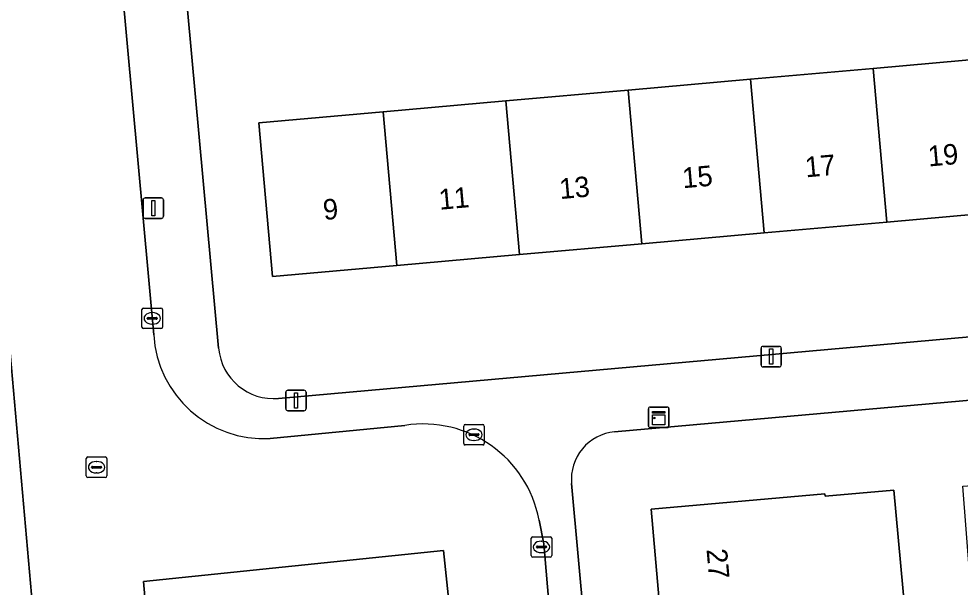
# Model space of a CAD drawing. Extents: x 160554 to 161248, y 385329 to 386506.
# Drawn here: x 160919.04 to 160964.98, y 385545.98 to 385573.73 of the extents above; entities that cross this region are included whole.
import ezdxf

# ---------------------------------------------------------------- set-up
doc = ezdxf.new("R2010")
doc.units = 0
for name, color, linetype in [('IMGEO_Erf', 7, 'Continuous'), ('IMGEO_Kast', 7, 'Continuous'), ('IMGEO_Kolk', 7, 'Continuous'), ('IMGEO_Lichtmast', 7, 'Continuous'), ('IMGEO_Pand', 7, 'Continuous'), ('IMGEO_Pand_nummerreeks', 7, 'Continuous'), ('IMGEO_Parkeervlak_open', 7, 'Continuous'), ('IMGEO_Rijbaan_lokaal_open', 7, 'Continuous'), ('IMGEO_Rioolput', 7, 'Continuous'), ('IMGEO_Voetpad_open', 7, 'Continuous')]:
    doc.layers.add(name, color=color, linetype=linetype)

msp = doc.modelspace()

# ---------------------------------------------------------------- linework, layer by layer
at = {"layer": 'IMGEO_Erf'}
for points in [[(160927.096, 385576.133), (160928.784, 385557.645)], [(160931.719, 385555.2), (160986.979, 385560.13)], [(160966.078, 385537.713), (160968.75, 385537.917), (160968.543, 385540.222), (160965.872, 385540.019), (160965.415, 385545.119), (160968.087, 385545.322), (160968.006, 385546.698), (160965.458, 385546.504), (160965.121, 385550.92), (160967.67, 385551.097), (160967.302, 385555.272), (160948.115, 385553.564)], [(160946.016, 385551.048), (160949.482, 385513.094)]]:
    msp.add_lwpolyline(points, dxfattribs=at)
for points in [[(160960.734, 385571.309), (160966.71, 385571.838), (160972.687, 385572.367), (160978.663, 385572.896), (160984.729, 385573.433), (160985.393, 385565.934), (160979.327, 385565.397), (160973.351, 385564.868), (160967.374, 385564.339), (160961.398, 385563.81), (160955.421, 385563.281), (160949.444, 385562.752), (160943.468, 385562.223), (160937.491, 385561.694), (160931.423, 385561.157), (160930.759, 385568.655), (160936.827, 385569.192), (160942.804, 385569.721), (160948.78, 385570.25), (160954.757, 385570.78)], [(160959.481, 385538.447), (160960.023, 385532.472), (160960.566, 385526.495), (160963.886, 385526.791), (160964.418, 385520.815), (160961.108, 385520.52), (160961.664, 385514.396), (160953.115, 385513.635), (160952.57, 385519.759), (160952.038, 385525.735), (160951.506, 385531.712), (160950.973, 385537.688), (160950.441, 385543.664), (160949.896, 385549.79), (160958.383, 385550.545), (160958.394, 385550.42), (160961.746, 385550.718), (160962.291, 385544.721), (160958.939, 385544.422)]]:
    msp.add_lwpolyline(points, close=True, dxfattribs=at)
for centre, radius, start, end in [((160931.478, 385557.894), 2.705, 185.2862, 275.1218), ((160948.322, 385551.258), 2.316, 95.133, 185.1931)]:
    msp.add_arc(centre, radius, start, end, dxfattribs=at)
at = {"layer": 'IMGEO_Kast'}
for p, q in [((160949.771, 385553.852), (160949.771, 385554.693)), ((160949.771, 385554.693), (160949.771, 385553.852)), ((160949.846, 385554.777), (160950.687, 385554.777)), ((160950.687, 385554.777), (160949.846, 385554.777)), ((160950.771, 385554.702), (160950.771, 385553.861)), ((160950.771, 385553.861), (160950.771, 385554.702)), ((160950.696, 385553.777), (160949.855, 385553.777)), ((160949.855, 385553.777), (160950.696, 385553.777))]:
    msp.add_line(p, q, dxfattribs=at)
for points in [[(160949.966, 385554.567), (160950.566, 385554.567), (160950.566, 385554.482), (160949.966, 385554.482), (160949.966, 385554.567)], [(160949.966, 385554.392), (160950.566, 385554.392), (160950.566, 385553.903), (160949.966, 385553.903), (160949.966, 385554.392)]]:
    msp.add_lwpolyline(points, dxfattribs=at)
msp.add_circle((160950.05, 385554.241), 0.0377, dxfattribs=at)
for centre, start, end in [((160949.849, 385554.699), 92.4484, 184.2845), ((160949.849, 385554.699), 92.4484, 184.2845), ((160950.693, 385554.699), 2.4484, 94.2845), ((160950.693, 385554.699), 2.4484, 94.2845), ((160949.849, 385553.855), 182.4484, 274.2845), ((160949.849, 385553.855), 182.4484, 274.2845), ((160950.693, 385553.855), 272.4484, 4.2845), ((160950.693, 385553.855), 272.4484, 4.2845)]:
    msp.add_arc(centre, 0.0779, start, end, dxfattribs=at)
at = {"layer": 'IMGEO_Kolk'}
for p, q in [((160925.123, 385559.607), (160925.975, 385559.607)), ((160925.048, 385558.681), (160925.048, 385559.533)), ((160925.307, 385559.101), (160925.307, 385559.113)), ((160925.35, 385559.15), (160925.748, 385559.15)), ((160925.536, 385559.387), (160925.561, 385559.387)), ((160925.791, 385559.113), (160925.791, 385559.101)), ((160926.049, 385559.533), (160926.049, 385558.681)), ((160925.745, 385559.064), (160925.347, 385559.064)), ((160925.559, 385558.827), (160925.534, 385558.827)), ((160925.975, 385558.607), (160925.123, 385558.607)), ((160944.046, 385547.522), (160944.046, 385548.374)), ((160944.121, 385548.448), (160944.973, 385548.448)), ((160944.534, 385548.228), (160944.559, 385548.228)), ((160945.047, 385548.374), (160945.047, 385547.522)), ((160944.305, 385547.942), (160944.305, 385547.954)), ((160944.743, 385547.905), (160944.345, 385547.905)), ((160944.348, 385547.991), (160944.746, 385547.991)), ((160944.557, 385547.668), (160944.532, 385547.668)), ((160944.789, 385547.954), (160944.789, 385547.942)), ((160944.973, 385547.448), (160944.121, 385547.448))]:
    msp.add_line(p, q, dxfattribs=at)
for points in [[(160925.123, 385559.607), (160925.975, 385559.607)], [(160925.048, 385558.681), (160925.048, 385559.533)], [(160926.049, 385559.533), (160926.049, 385558.681)], [(160925.975, 385558.607), (160925.123, 385558.607)], [(160944.046, 385547.522), (160944.046, 385548.374)], [(160944.121, 385548.448), (160944.973, 385548.448)], [(160945.047, 385548.374), (160945.047, 385547.522)], [(160944.973, 385547.448), (160944.121, 385547.448)]]:
    msp.add_lwpolyline(points, dxfattribs=at)
for centre, radius, start, end in [((160925.125, 385559.531), 0.0765, 91.552, 178.448), ((160925.125, 385559.531), 0.0765, 91.552, 178.448), ((160925.973, 385559.531), 0.0765, 1.552, 88.448), ((160925.973, 385559.531), 0.0765, 1.552, 88.448), ((160925.347, 385559.11), 0.0403, 85.8775, 175.7526), ((160925.344, 385559.1), 0.0366, 178.938, 274.7102), ((160925.748, 385559.107), 0.043, 264.8664, 352.4533), ((160925.752, 385559.112), 0.0386, 1.7309, 96.639), ((160925.125, 385558.683), 0.0765, 181.552, 268.448), ((160925.125, 385558.683), 0.0765, 181.552, 268.448), ((160925.973, 385558.683), 0.0765, 271.552, 358.448), ((160925.973, 385558.683), 0.0765, 271.552, 358.448), ((160944.123, 385548.372), 0.0765, 91.552, 178.448), ((160944.123, 385548.372), 0.0765, 91.552, 178.448), ((160944.971, 385548.372), 0.0765, 1.552, 88.448), ((160944.971, 385548.372), 0.0765, 1.552, 88.448), ((160944.345, 385547.951), 0.0403, 85.8775, 175.7526), ((160944.342, 385547.941), 0.0366, 178.938, 274.7102), ((160944.746, 385547.948), 0.043, 264.8664, 352.4533), ((160944.75, 385547.953), 0.0386, 1.7309, 96.639), ((160944.123, 385547.524), 0.0765, 181.552, 268.448), ((160944.123, 385547.524), 0.0765, 181.552, 268.448), ((160944.971, 385547.524), 0.0765, 271.552, 358.448), ((160944.971, 385547.524), 0.0765, 271.552, 358.448)]:
    msp.add_arc(centre, radius, start, end, dxfattribs=at)
for centre, major_axis, ratio, start_param, end_param in [((160925.535, 385559.107), (-0.387, 0.002), 0.722429, 4.712389, 7.853982), ((160925.56, 385559.107), (-0.39, 0.002), 0.717154, 1.570796, 4.712389), ((160944.533, 385547.948), (-0.387, 0.002), 0.722429, 4.712389, 7.853982), ((160944.558, 385547.948), (-0.39, 0.002), 0.717154, 1.570796, 4.712389)]:
    msp.add_ellipse(centre, major_axis=major_axis, ratio=ratio, start_param=start_param, end_param=end_param, dxfattribs=at)
at = {"layer": 'IMGEO_Lichtmast'}
for p, q in [((160925.106, 385564.09), (160925.106, 385564.89)), ((160925.106, 385564.89), (160925.106, 385564.09)), ((160925.206, 385564.99), (160925.996, 385564.99)), ((160925.996, 385564.99), (160925.206, 385564.99)), ((160926.096, 385564.89), (160926.096, 385564.09)), ((160926.096, 385564.09), (160926.096, 385564.89)), ((160925.996, 385563.99), (160925.206, 385563.99)), ((160925.206, 385563.99), (160925.996, 385563.99)), ((160955.363, 385557.74), (160956.153, 385557.74)), ((160956.153, 385557.74), (160955.363, 385557.74)), ((160955.263, 385556.84), (160955.263, 385557.64)), ((160955.263, 385557.64), (160955.263, 385556.84)), ((160956.253, 385557.64), (160956.253, 385556.84)), ((160956.253, 385556.84), (160956.253, 385557.64)), ((160956.153, 385556.74), (160955.363, 385556.74)), ((160955.363, 385556.74), (160956.153, 385556.74)), ((160932.066, 385554.7), (160932.066, 385555.5)), ((160932.066, 385555.5), (160932.066, 385554.7)), ((160932.166, 385555.6), (160932.956, 385555.6)), ((160932.956, 385555.6), (160932.166, 385555.6)), ((160933.056, 385555.5), (160933.056, 385554.7)), ((160933.056, 385554.7), (160933.056, 385555.5)), ((160932.956, 385554.6), (160932.166, 385554.6)), ((160932.166, 385554.6), (160932.956, 385554.6))]:
    msp.add_line(p, q, dxfattribs=at)
for points in [[(160925.526, 385564.865), (160925.676, 385564.865), (160925.676, 385564.115), (160925.526, 385564.115), (160925.526, 385564.865)], [(160955.683, 385557.615), (160955.833, 385557.615), (160955.833, 385556.865), (160955.683, 385556.865), (160955.683, 385557.615)], [(160932.486, 385555.475), (160932.636, 385555.475), (160932.636, 385554.725), (160932.486, 385554.725), (160932.486, 385555.475)]]:
    msp.add_lwpolyline(points, dxfattribs=at)
for centre, start, end in [((160925.206, 385564.89), 90, 180), ((160925.206, 385564.89), 90, 180), ((160925.996, 385564.89), 0, 90), ((160925.996, 385564.89), 360, 90), ((160925.206, 385564.09), 180, 270), ((160925.206, 385564.09), 180, 270), ((160925.996, 385564.09), 270, 0), ((160925.996, 385564.09), 270, 0), ((160955.363, 385557.64), 90, 180), ((160955.363, 385557.64), 90, 180), ((160956.153, 385557.64), 0, 90), ((160956.153, 385557.64), 360, 90), ((160955.363, 385556.84), 180, 270), ((160955.363, 385556.84), 180, 270), ((160956.153, 385556.84), 270, 0), ((160956.153, 385556.84), 270, 0), ((160932.166, 385555.5), 90, 180), ((160932.166, 385555.5), 90, 180), ((160932.956, 385555.5), 0, 90), ((160932.956, 385555.5), 360, 90), ((160932.166, 385554.7), 180, 270), ((160932.166, 385554.7), 180, 270), ((160932.956, 385554.7), 270, 0), ((160932.956, 385554.7), 270, 0)]:
    msp.add_arc(centre, 0.1, start, end, dxfattribs=at)
at = {"layer": 'IMGEO_Pand'}
for points in [[(160961.398, 385563.81), (160967.374, 385564.339), (160966.71, 385571.838), (160960.734, 385571.309)], [(160960.734, 385571.309), (160954.757, 385570.78), (160955.421, 385563.281), (160961.398, 385563.81)], [(160949.444, 385562.752), (160955.421, 385563.281), (160954.757, 385570.78), (160948.78, 385570.25)], [(160943.468, 385562.223), (160949.444, 385562.752), (160948.78, 385570.25), (160942.804, 385569.721)], [(160942.804, 385569.721), (160936.827, 385569.192), (160937.491, 385561.694), (160943.468, 385562.223)], [(160936.827, 385569.192), (160930.759, 385568.655), (160931.423, 385561.157), (160937.491, 385561.694)], [(160961.746, 385550.718), (160958.394, 385550.42), (160958.383, 385550.545), (160949.896, 385549.79), (160950.441, 385543.664), (160958.939, 385544.422), (160962.291, 385544.721)]]:
    msp.add_lwpolyline(points, close=True, dxfattribs=at)
at = {"layer": 'IMGEO_Parkeervlak_open'}
msp.add_lwpolyline([(160925.125, 385546.261), (160927.89, 385514.441), (160927.915, 385514.15), (160931.624, 385514.473), (160942.859, 385515.449), (160942.818, 385515.898), (160939.987, 385545.616), (160939.764, 385547.773)], close=True, dxfattribs=at)
at = {"layer": 'IMGEO_Rijbaan_lokaal_open'}
for points in [[(160925.621, 385558.308), (160924.059, 385575.413), (160923.718, 385579.136), (160923.487, 385581.67), (160921.484, 385603.875), (160921.344, 385605.542), (160914.387, 385604.81), (160914.572, 385603.534), (160914.741, 385601.627), (160916.313, 385583.041), (160916.536, 385580.505), (160916.636, 385579.396), (160916.744, 385578.2), (160917.103, 385574.214), (160918.533, 385558.353), (160920.088, 385540.64), (160921.02, 385529.968), (160921.23, 385527.569), (160921.415, 385525.719), (160922.559, 385513.431)], [(160920.088, 385540.64), (160918.533, 385558.353)], [(160937.881, 385553.882), (160931.299, 385553.241)], [(160947.591, 385515.094), (160945.594, 385537.223), (160944.665, 385548.101), (160944.427, 385549.261)]]:
    msp.add_lwpolyline(points, dxfattribs=at)
msp.add_lwpolyline([(160939.764, 385547.773), (160939.987, 385545.616), (160942.818, 385515.898), (160942.859, 385515.449), (160931.624, 385514.473), (160927.915, 385514.15), (160927.89, 385514.441), (160925.125, 385546.261)], close=True, dxfattribs=at)
for centre, radius, start, end in [((160931, 385558.621), 5.388, 183.332, 273.1771), ((160938.772, 385548.197), 5.755, 10.657, 98.9044)]:
    msp.add_arc(centre, radius, start, end, dxfattribs=at)
at = {"layer": 'IMGEO_Rioolput'}
for p, q in [((160940.753, 385552.999), (160940.753, 385553.851)), ((160940.828, 385553.925), (160941.68, 385553.925)), ((160941.241, 385553.705), (160941.266, 385553.705)), ((160941.754, 385553.851), (160941.754, 385552.999)), ((160941.012, 385553.419), (160941.012, 385553.431)), ((160941.45, 385553.382), (160941.052, 385553.382)), ((160941.055, 385553.468), (160941.453, 385553.468)), ((160941.264, 385553.145), (160941.239, 385553.145)), ((160941.496, 385553.431), (160941.496, 385553.419)), ((160941.68, 385552.925), (160940.828, 385552.925)), ((160922.33, 385551.414), (160922.33, 385552.266)), ((160922.405, 385552.34), (160923.257, 385552.34)), ((160923.331, 385552.266), (160923.331, 385551.414)), ((160922.589, 385551.834), (160922.589, 385551.846)), ((160923.027, 385551.797), (160922.629, 385551.797)), ((160922.632, 385551.883), (160923.03, 385551.883)), ((160922.818, 385552.12), (160922.843, 385552.12)), ((160923.073, 385551.846), (160923.073, 385551.834)), ((160923.257, 385551.34), (160922.405, 385551.34)), ((160922.841, 385551.56), (160922.816, 385551.56))]:
    msp.add_line(p, q, dxfattribs=at)
for points in [[(160940.753, 385552.999), (160940.753, 385553.851)], [(160940.828, 385553.925), (160941.68, 385553.925)], [(160941.754, 385553.851), (160941.754, 385552.999)], [(160941.68, 385552.925), (160940.828, 385552.925)], [(160922.33, 385551.414), (160922.33, 385552.266)], [(160922.405, 385552.34), (160923.257, 385552.34)], [(160923.331, 385552.266), (160923.331, 385551.414)], [(160923.257, 385551.34), (160922.405, 385551.34)]]:
    msp.add_lwpolyline(points, dxfattribs=at)
for centre, radius, start, end in [((160940.83, 385553.849), 0.0765, 91.552, 178.448), ((160940.83, 385553.849), 0.0765, 91.552, 178.448), ((160941.678, 385553.849), 0.0765, 1.552, 88.448), ((160941.678, 385553.849), 0.0765, 1.552, 88.448), ((160941.052, 385553.428), 0.0403, 85.8775, 175.7526), ((160941.049, 385553.418), 0.0366, 178.938, 274.7102), ((160941.453, 385553.425), 0.043, 264.8664, 352.4533), ((160941.457, 385553.43), 0.0386, 1.7309, 96.639), ((160940.83, 385553.001), 0.0765, 181.552, 268.448), ((160940.83, 385553.001), 0.0765, 181.552, 268.448), ((160941.678, 385553.001), 0.0765, 271.552, 358.448), ((160941.678, 385553.001), 0.0765, 271.552, 358.448), ((160922.407, 385552.264), 0.0765, 91.552, 178.448), ((160922.407, 385552.264), 0.0765, 91.552, 178.448), ((160923.255, 385552.264), 0.0765, 1.552, 88.448), ((160923.255, 385552.264), 0.0765, 1.552, 88.448), ((160922.629, 385551.843), 0.0403, 85.8775, 175.7526), ((160922.626, 385551.833), 0.0366, 178.938, 274.7102), ((160923.03, 385551.84), 0.043, 264.8664, 352.4533), ((160923.034, 385551.845), 0.0386, 1.7309, 96.639), ((160922.407, 385551.416), 0.0765, 181.552, 268.448), ((160922.407, 385551.416), 0.0765, 181.552, 268.448), ((160923.255, 385551.416), 0.0765, 271.552, 358.448), ((160923.255, 385551.416), 0.0765, 271.552, 358.448)]:
    msp.add_arc(centre, radius, start, end, dxfattribs=at)
for centre, major_axis, ratio, start_param, end_param in [((160941.24, 385553.425), (-0.387, 0.002), 0.722429, 4.712389, 7.853982), ((160941.265, 385553.425), (-0.39, 0.002), 0.717154, 1.570796, 4.712389), ((160922.817, 385551.84), (-0.387, 0.002), 0.722429, 4.712389, 7.853982), ((160922.842, 385551.84), (-0.39, 0.002), 0.717154, 1.570796, 4.712389)]:
    msp.add_ellipse(centre, major_axis=major_axis, ratio=ratio, start_param=start_param, end_param=end_param, dxfattribs=at)
at = {"layer": 'IMGEO_Voetpad_open'}
for points in [[(160924.945, 385607.288), (160921.308, 385606.186), (160921.344, 385605.542), (160921.484, 385603.875), (160923.487, 385581.67), (160923.718, 385579.136), (160924.059, 385575.413), (160925.621, 385558.308)], [(160928.784, 385557.645), (160927.096, 385576.133), (160926.854, 385578.784), (160926.851, 385578.818), (160926.75, 385579.924), (160926.728, 385580.16), (160924.412, 385605.525)], [(160986.979, 385560.13), (160931.719, 385555.2)], [(160948.115, 385553.564), (160967.302, 385555.272), (160968.699, 385555.397), (160987.774, 385557.095)], [(160931.299, 385553.241), (160937.881, 385553.882)], [(160949.482, 385513.094), (160946.016, 385551.048)], [(160944.427, 385549.261), (160944.665, 385548.101), (160945.594, 385537.223), (160947.591, 385515.094)]]:
    msp.add_lwpolyline(points, dxfattribs=at)
for centre, radius, start, end in [((160931, 385558.621), 5.388, 183.332, 273.1771), ((160931.478, 385557.894), 2.705, 185.2862, 275.1218), ((160938.772, 385548.197), 5.755, 10.657, 98.9044), ((160948.322, 385551.258), 2.316, 95.133, 185.1931)]:
    msp.add_arc(centre, radius, start, end, dxfattribs=at)

# ---------------------------------------------------------------- texts
at = {"layer": 'IMGEO_Pand_nummerreeks'}
for s, rotation, p in [('19', 5.0582, (160963.45, 385566.521)), ('17', 5.0582, (160957.453, 385565.99)), ('15', 5.0582, (160951.457, 385565.459)), ('13', 5.0582, (160945.46, 385564.929)), ('11', 5.0582, (160939.576, 385564.408)), ('9', 5.0582, (160933.925, 385563.908)), ('27', 275.0877, (160952.601, 385547.824))]:
    msp.add_text(s, height=1, rotation=rotation, dxfattribs=at).set_placement(p)

doc.saveas('drawing.dxf')
